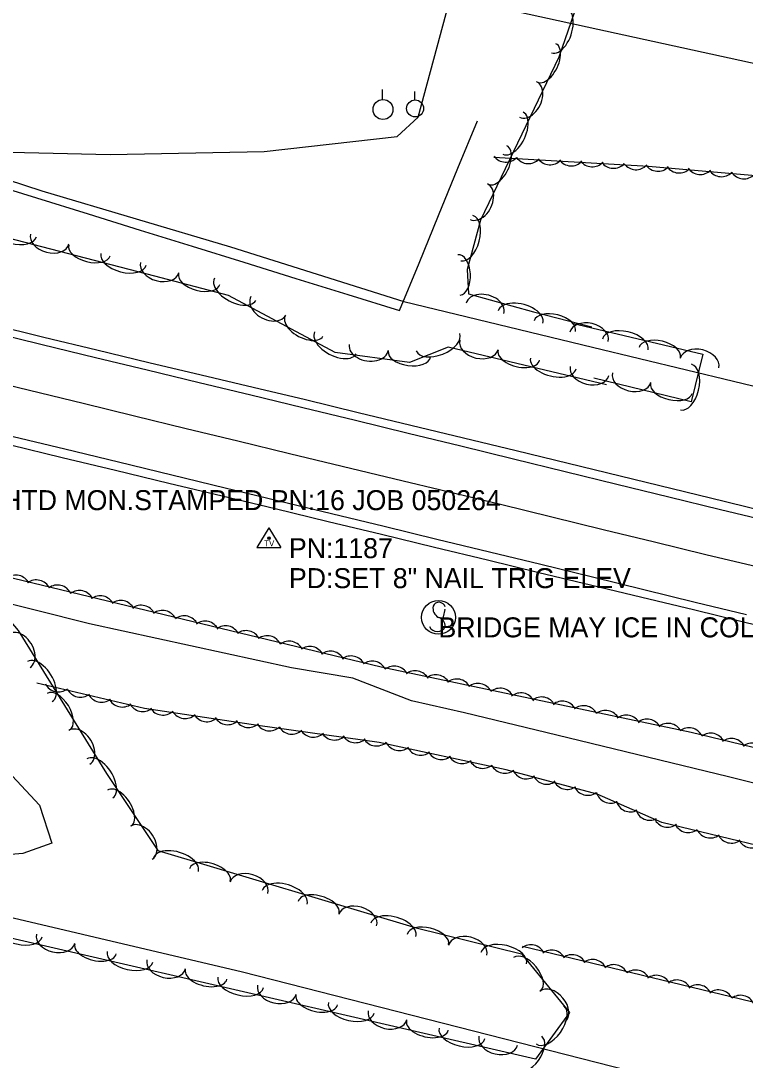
# Model space of a CAD drawing. Extents: x 1441650 to 1491889, y 345904 to 358319.
# Drawn here: x 1459786.6 to 1459968, y 351052.9 to 351313 of the extents above; entities that cross this region are included whole.
import ezdxf

# ---------------------------------------------------------------- set-up
doc = ezdxf.new("R2010")
doc.units = 0
for name, color, linetype in [('S_EDGE_PAVEMENT', 7, 'Continuous'), ('S_MSC_PT_SYM', 7, 'Continuous'), ('S_PAVEMENT_CROWN', 7, 'Continuous'), ('S_PRIMARY_CTL_ANNOT', 7, 'Continuous'), ('S_SECONDARY_CTL', 7, 'Continuous'), ('S_SECONDARY_CTL_ANNOT', 7, 'Continuous'), ('S_SHOULDER', 7, 'Continuous'), ('S_SIGN', 7, 'Continuous'), ('S_SIGN_ANNOT', 7, 'Continuous'), ('S_STREAM', 7, 'Continuous'), ('S_TREE', 7, 'Continuous'), ('S_UTILITY_POLE', 7, 'Continuous'), ('S_WATER_UTILITIES', 7, 'Continuous')]:
    doc.layers.add(name, color=color, linetype=linetype)

msp = doc.modelspace()

# ---------------------------------------------------------------- linework, layer by layer
at = {"layer": 'S_EDGE_PAVEMENT'}
for points in [[(1459681.73, 351258.55), (1459694.85, 351255.39), (1459707.97, 351252.24), (1459730.01, 351246.94), (1459752.05, 351241.64), (1459765.36, 351238.42), (1459778.67, 351235.2), (1459791.98, 351231.97), (1459805.28, 351228.75), (1459818.27, 351225.62), (1459831.25, 351222.5), (1459844.24, 351219.37), (1459857.22, 351216.24), (1459870.39, 351213.03), (1459883.57, 351209.81), (1459896.74, 351206.6), (1459909.92, 351203.39), (1459922.89, 351200.22), (1459935.87, 351197.05), (1459948.85, 351193.89), (1459961.82, 351190.72), (1459974.74, 351187.6)], [(1459676.26, 351235.08), (1459689.26, 351231.93), (1459702.26, 351228.78), (1459724.06, 351223.6), (1459745.86, 351218.41), (1459758.81, 351215.27), (1459771.77, 351212.12), (1459784.73, 351208.98), (1459797.68, 351205.84), (1459811.06, 351202.6), (1459824.44, 351199.36), (1459837.81, 351196.12), (1459851.19, 351192.88), (1459864.38, 351189.69), (1459877.57, 351186.5), (1459890.76, 351183.32), (1459903.95, 351180.13), (1459916.83, 351176.99), (1459929.7, 351173.85), (1459942.58, 351170.7), (1459955.46, 351167.56), (1459968.28, 351164.45)]]:
    msp.add_lwpolyline(points, dxfattribs=at)
at = {"layer": 'S_MSC_PT_SYM'}
for points in [[(1459892.81, 351165.67), (1459892.81, 351165.72), (1459892.81, 351165.67), (1459892.76, 351165.67), (1459892.81, 351165.67), (1459892.81, 351165.62), (1459892.81, 351165.67), (1459892.86, 351165.67)], [(1459891.91, 351162.03), (1459891.91, 351162.08), (1459891.91, 351162.03), (1459891.86, 351162.03), (1459891.91, 351162.03), (1459891.91, 351161.98), (1459891.91, 351162.03), (1459891.96, 351162.03)]]:
    msp.add_lwpolyline(points, dxfattribs=at)
at = {"layer": 'S_PAVEMENT_CROWN'}
msp.add_lwpolyline([(1459679.09, 351247), (1459692.3, 351243.8), (1459705.51, 351240.6), (1459727, 351235.48), (1459748.49, 351230.35), (1459761.92, 351227.09), (1459775.35, 351223.82), (1459788.78, 351220.56), (1459802.21, 351217.3), (1459815.12, 351214.15), (1459828.03, 351211), (1459840.94, 351207.85), (1459853.85, 351204.7), (1459867.06, 351201.53), (1459880.28, 351198.36), (1459893.49, 351195.19), (1459906.7, 351192.01), (1459919.56, 351188.87), (1459932.41, 351185.73), (1459945.26, 351182.59), (1459958.12, 351179.45), (1459971.23, 351176.33)], dxfattribs=at)
at = {"layer": 'S_SECONDARY_CTL'}
for p, q in [((1459848.74, 351186.14), (1459845.73, 351181.18)), ((1459848.74, 351186.14), (1459851.69, 351181.18)), ((1459845.73, 351181.18), (1459851.69, 351181.18))]:
    msp.add_line(p, q, dxfattribs=at)
for radius in [0.311, 0.183, 0.103]:
    msp.add_circle((1459848.74, 351183.53), radius, dxfattribs=at)
at = {"layer": 'S_SHOULDER'}
for points in [[(1459682.45, 351260.58), (1459695.54, 351257.41), (1459708.64, 351254.24), (1459730.68, 351248.89), (1459752.73, 351243.54), (1459765.95, 351240.31), (1459779.18, 351237.07), (1459792.4, 351233.84), (1459805.63, 351230.61), (1459818.68, 351227.5), (1459831.74, 351224.39), (1459844.79, 351221.28), (1459857.85, 351218.18), (1459871.05, 351214.99), (1459884.26, 351211.81), (1459897.46, 351208.62), (1459910.67, 351205.43), (1459923.68, 351202.26), (1459936.69, 351199.09), (1459949.7, 351195.92), (1459962.7, 351192.75), (1459975.58, 351189.62)], [(1459676.2, 351232.97), (1459688.85, 351229.92), (1459701.5, 351226.87), (1459723.4, 351221.64), (1459745.31, 351216.41), (1459758.22, 351213.24), (1459771.14, 351210.07), (1459784.06, 351206.89), (1459796.97, 351203.72), (1459810.31, 351200.52), (1459823.65, 351197.32), (1459836.99, 351194.13), (1459850.33, 351190.93), (1459863.6, 351187.71), (1459876.88, 351184.5), (1459890.15, 351181.29), (1459903.42, 351178.08), (1459916.32, 351174.98), (1459929.22, 351171.88), (1459942.11, 351168.79), (1459955.01, 351165.69), (1459967.85, 351162.56), (1459980.69, 351159.43)]]:
    msp.add_lwpolyline(points, dxfattribs=at)
at = {"layer": 'S_SIGN'}
msp.add_line((1459892.81, 351165.67), (1459891.91, 351162.03), dxfattribs=at)
msp.add_circle((1459891.18, 351163.72), 4.24, dxfattribs=at)
for centre, radius, start, end in [((1459891.31, 351165.87), 1.62, 16.5258, 156.8957), ((1459892.35, 351165.97), 2.55, 167.1196, 241.9813), ((1459890.48, 351161.44), 2.38, 358.6529, 73.7063), ((1459890.92, 351162.32), 2.17, 204.641, 335.359)]:
    msp.add_arc(centre, radius, start, end, dxfattribs=at)
at = {"layer": 'S_STREAM'}
for points in [[(1459762.49, 351280.6), (1459808.95, 351279.53), (1459847.51, 351280.23), (1459880.82, 351284.05), (1459886.06, 351288.85), (1459897.02, 351329.35), (1459903.84, 351358.14)], [(1459761.7, 351280.24), (1459791.9, 351270.39), (1459839.09, 351256.42), (1459882.54, 351242.72), (1459929.77, 351231.31), (1459988.56, 351217.1)], [(1460018.83, 351110.19), (1459963.77, 351123.87), (1459920.82, 351134.27), (1459897.71, 351139.84), (1459884.46, 351142.88), (1459869.7, 351148.49), (1459854.4, 351151.09), (1459803.79, 351162.13), (1459763.6, 351172.19), (1459724.33, 351184.09), (1459664.6, 351202.18)], [(1459704.84, 351189.86), (1459714.85, 351183.21), (1459729.28, 351166.57), (1459738.89, 351156.04), (1459750.15, 351152.11), (1459760.49, 351145.15), (1459774.26, 351134.47), (1459782.22, 351126.46), (1459791.31, 351116.75), (1459794.37, 351107.2), (1459787.11, 351104.65), (1459778.06, 351103.86), (1459756.63, 351100.24), (1459755.2, 351096.97), (1459761.89, 351093.86), (1459842.1, 351075.02), (1459957.78, 351045.57), (1460045.61, 351024.35)]]:
    msp.add_lwpolyline(points, dxfattribs=at)
at = {"layer": 'S_TREE'}
for points in [[(1459944.4, 351377.66), (1459928.21, 351323.95), (1459921.31, 351303.89), (1459901.68, 351263.09), (1459898.35, 351250.73), (1459898.68, 351244.63), (1459914.97, 351240.16), (1459929.55, 351236.39)], [(1459933.28, 351221.91), (1459893.57, 351231.28), (1459883.95, 351227.44), (1459865.35, 351230.01), (1459838.58, 351244.26), (1459820.17, 351249.09), (1459768.01, 351262.59), (1459723.56, 351274.1), (1459694.76, 351289.02), (1459685.88, 351313.88)], [(1459673.57, 351304.88), (1459686.56, 351300.86), (1459699.56, 351296.83), (1459712.55, 351292.8), (1459725.54, 351288.78), (1459738.53, 351284.75), (1459751.53, 351280.73), (1459764.52, 351276.7), (1459777.51, 351272.68), (1459790.51, 351268.65), (1459803.5, 351264.63), (1459816.49, 351260.6), (1459829.48, 351256.57), (1459842.48, 351252.55), (1459855.47, 351248.52), (1459868.46, 351244.5), (1459881.46, 351240.47), (1459886.32, 351252.34), (1459891.19, 351264.21), (1459896.06, 351276.08), (1459900.92, 351287.94)], [(1459673.57, 351304.88), (1459686.56, 351300.86), (1459699.56, 351296.83), (1459712.55, 351292.8), (1459725.54, 351288.78), (1459738.53, 351284.75), (1459751.53, 351280.73), (1459764.52, 351276.7), (1459777.51, 351272.68), (1459790.51, 351268.65), (1459803.5, 351264.63), (1459816.49, 351260.6), (1459829.48, 351256.57), (1459842.48, 351252.55), (1459855.47, 351248.52), (1459868.46, 351244.5), (1459881.46, 351240.47), (1459886.32, 351252.34), (1459891.19, 351264.21), (1459896.06, 351276.08), (1459900.92, 351287.94)], [(1460494.17, 351129.83), (1460483.97, 351156.12), (1460471.95, 351167.95), (1460454.41, 351173.46), (1460435.25, 351170.91), (1460402.31, 351167.58), (1460357.85, 351178.16), (1460319.41, 351188.83), (1460291.08, 351198.52), (1460243.79, 351205.65), (1460165.12, 351227.03), (1460095.01, 351244.54), (1460040.79, 351257.78), (1459986.9, 351272.74), (1459943.75, 351276.53), (1459905.05, 351278.73)], [(1459924.61, 351237.35), (1459957.33, 351229.59), (1459954.44, 351217.64), (1459930.09, 351223.53)], [(1459682.07, 351199.5), (1459748.99, 351183.33), (1459772.18, 351176.52), (1459785.99, 351160.44), (1459808.1, 351124.68), (1459820.96, 351105.39), (1459885.58, 351086.06), (1459911.95, 351079.55), (1459924, 351064.88), (1459915.48, 351053.23), (1459727.17, 351096.59), (1459651.22, 351115.13)], [(1459772.91, 351176.4), (1459876.82, 351151.31), (1459954.46, 351135.03), (1460017.3, 351119.86), (1460105.18, 351098.63), (1460206.31, 351075.71), (1460281.6, 351057.51), (1460369.56, 351036.26), (1460401.61, 351029.52), (1460427.04, 351027.44), (1460444.54, 351028.91), (1460451.04, 351031.84), (1460453.09, 351036.3), (1460453.92, 351041.26)], [(1460481.26, 351033.4), (1460484.51, 351019.62), (1460481.49, 351007.42), (1460465.8, 351000.4), (1460406.08, 351003.47), (1460349.69, 351017.1), (1460307.29, 351027.34), (1460275.93, 351036.57), (1460255.18, 351046.58), (1460223.53, 351054.23), (1460174.63, 351064.95), (1460112.28, 351075.97), (1460036.97, 351091.43), (1459987.94, 351102.53), (1459947.12, 351112.39), (1459930.93, 351119.47), (1459908.14, 351125.61), (1459876.29, 351132.41), (1459845.96, 351136.71), (1459817.59, 351140.89), (1459790.62, 351147.27)], [(1459912.18, 351081.43), (1459984.4, 351064.03), (1460024.53, 351052.71), (1460067.62, 351032.96), (1460100.65, 351021.9), (1460145.84, 351013.84), (1460208.65, 350997.57), (1460255, 350988.05), (1460284.01, 350992.81), (1460318.37, 350985.83), (1460351.85, 350976.41), (1460377.27, 350966.28), (1460396.95, 350969.1), (1460421.55, 350964.95), (1460430.12, 350955.33), (1460422.48, 350941.17), (1460408.42, 350929.48), (1460403.92, 350922.5)]]:
    msp.add_lwpolyline(points, dxfattribs=at)
for centre, major_axis, ratio, start_param, end_param in [((1459921.37, 351310.47), (1.91, 5.55), 0.542292, 3.14183, 6.283423), ((1459918.28, 351302.41), (2.34, 4.8), 0.533921, 3.150272, 6.291865), ((1459913.59, 351293.26), (2.19, 4.43), 0.676679, 3.156101, 6.297694), ((1459909.82, 351284.83), (2.56, 5.26), 0.543182, 3.150548, 6.292141), ((1459905.98, 351276.86), (2.34, 4.8), 0.533921, 3.150272, 6.291865), ((1459908.04, 351281.23), (3.09, -1.93), 0.999995, 4.328025, 6.101226), ((1459913.67, 351280.87), (3.09, -1.93), 0.999995, 4.328026, 6.101226), ((1459919.1, 351280.56), (3.09, -1.93), 0.999995, 4.328026, 6.101226), ((1459924.4, 351280.3), (3.09, -1.93), 0.999995, 4.328025, 6.101226), ((1459929.68, 351280.07), (3.09, -1.93), 0.999995, 4.328025, 6.101226), ((1459935, 351279.69), (3.09, -1.93), 0.999995, 4.328025, 6.101226), ((1459940.64, 351279.34), (3.09, -1.93), 0.999995, 4.328026, 6.101226), ((1459946.14, 351278.95), (3.63, -0.32), 0.999995, 3.825789, 5.598989), ((1459951.43, 351278.53), (3.63, -0.32), 0.999995, 3.825788, 5.598989), ((1459956.7, 351278.14), (3.63, -0.32), 0.999995, 3.825788, 5.598989), ((1459962.01, 351277.6), (3.63, -0.32), 0.999995, 3.825788, 5.598989), ((1459967.63, 351277.07), (3.63, -0.32), 0.999995, 3.825789, 5.598989), ((1459901.29, 351267.7), (2.19, 4.43), 0.676679, 3.156101, 6.297694), ((1459898.3, 351258.58), (1.56, 5.62), 0.545962, 3.15634, 6.297932), ((1459784.84, 351260.42), (5.68, -1.47), 0.550057, 3.141593, 6.283185), ((1459793.87, 351258.36), (4.8, -1.24), 0.685283, 3.141593, 6.283185), ((1459803.78, 351255.52), (5.18, -1.34), 0.540677, 3.141593, 6.283185), ((1459812.36, 351253.3), (5.68, -1.47), 0.550057, 3.141593, 6.283185), ((1459896.32, 351249.37), (-0.16, 5.05), 0.566118, 3.182201, 6.323793), ((1459821.4, 351251.23), (4.79, -1.26), 0.685283, 3.141593, 6.283185), ((1459831.29, 351248.36), (5.17, -1.36), 0.540677, 3.141593, 6.283185), ((1459840.26, 351245.77), (5.18, -2.76), 0.550076, 3.141667, 6.28326), ((1459848.56, 351241.65), (4.37, -2.33), 0.685306, 3.141715, 6.283308), ((1459902.85, 351241.02), (-4.73, 1.27), 0.692188, 3.132428, 6.274021), ((1459911.75, 351238.85), (-5.6, 1.52), 0.555612, 3.13605, 6.277643), ((1459920.31, 351236.59), (-5.16, 1.33), 0.541952, 3.138436, 6.280028), ((1459857.53, 351236.57), (4.72, -2.51), 0.540696, 3.141665, 6.283258), ((1459928.88, 351233.89), (-4.82, 1.14), 0.685311, 3.141593, 6.283185), ((1459865.36, 351232.41), (5.18, -2.76), 0.550076, 3.141667, 6.28326), ((1459937.95, 351232), (-5.71, 1.35), 0.55008, 3.141593, 6.283185), ((1459891.07, 351232.57), (5.45, 2.17), 0.550442, 3.141706, 6.283298), ((1459901.33, 351231.9), (4.82, -1.14), 0.685284, 3.141595, 6.283187), ((1459946.58, 351229.96), (-5.2, 1.23), 0.540699, 3.141593, 6.283185), ((1459873.73, 351231.26), (4.91, -0.68), 0.685596, 3.141914, 6.283507), ((1459883.9, 351229.59), (5.29, -0.73), 0.540924, 3.141783, 6.283375), ((1459911.3, 351229.28), (5.2, -1.23), 0.540678, 3.141594, 6.283187), ((1459956.54, 351227.32), (-4.82, 1.14), 0.685311, 3.141593, 6.283185), ((1459919.93, 351227.24), (5.71, -1.35), 0.550058, 3.141594, 6.283187), ((1459929, 351225.37), (4.82, -1.14), 0.685284, 3.141595, 6.283187), ((1459939.55, 351223.69), (4.82, -1.16), 0.685311, 3.141593, 6.283185), ((1459953.15, 351221.32), (1.38, 5.7), 0.55008, 3.141593, 6.283185), ((1459949.5, 351221.02), (5.2, -1.26), 0.540699, 3.141593, 6.283185), ((1459785.36, 351170.7), (-3.54, 0.86), 0.986441, 3.825789, 5.598989), ((1459790.53, 351169.49), (-3.54, 0.86), 0.986441, 3.825789, 5.598989), ((1459795.82, 351168.21), (-3.54, 0.86), 0.986441, 3.825789, 5.598989), ((1459801.3, 351166.85), (-3.54, 0.86), 0.986441, 3.825789, 5.598989), ((1459806.47, 351165.53), (-3.54, 0.86), 0.986441, 3.825789, 5.598989), ((1459811.62, 351164.36), (-3.54, 0.86), 0.986441, 3.825789, 5.598989), ((1459816.78, 351163.15), (-3.54, 0.86), 0.986441, 3.825789, 5.598989), ((1459822.07, 351161.87), (-3.54, 0.86), 0.986441, 3.825789, 5.598989), ((1459827.55, 351160.51), (-3.54, 0.86), 0.986441, 3.825789, 5.598989), ((1459832.72, 351159.19), (-3.54, 0.86), 0.986441, 3.825789, 5.598989), ((1459786.31, 351155.4), (-2.61, 4.21), 0.685269, 3.141706, 6.283299), ((1459837.87, 351158.02), (-3.54, 0.86), 0.986441, 3.825789, 5.598989), ((1459843.04, 351156.81), (-3.54, 0.86), 0.986441, 3.825789, 5.598989), ((1459848.32, 351155.53), (-3.54, 0.86), 0.986441, 3.825789, 5.598989), ((1459853.81, 351154.17), (-3.54, 0.86), 0.986441, 3.825789, 5.598989), ((1459858.97, 351152.85), (-3.54, 0.86), 0.986441, 3.825789, 5.598989), ((1459864.13, 351151.68), (-3.54, 0.86), 0.986441, 3.825789, 5.598989), ((1459791.4, 351147.66), (-3.09, 4.99), 0.550046, 3.141662, 6.283255), ((1459869.29, 351150.47), (-3.54, 0.86), 0.986441, 3.825789, 5.598989), ((1459874.58, 351149.19), (-3.54, 0.86), 0.986441, 3.825789, 5.598989), ((1459880.16, 351147.93), (-3.57, 0.75), 0.986459, 3.825789, 5.598989), ((1459885.37, 351146.76), (-3.57, 0.75), 0.986459, 3.825789, 5.598989), ((1459890.55, 351145.75), (-3.57, 0.75), 0.986459, 3.825789, 5.598989), ((1459796.07, 351148.71), (3.55, -0.84), 0.999947, 3.825789, 5.598989), ((1459895.75, 351144.7), (-3.57, 0.75), 0.986459, 3.825789, 5.598989), ((1459901.08, 351143.58), (-3.57, 0.75), 0.986459, 3.825789, 5.598989), ((1459796.06, 351140.12), (-2.81, 4.55), 0.540667, 3.14166, 6.283252), ((1459801.56, 351147.38), (3.55, -0.84), 0.999947, 3.825789, 5.598989), ((1459806.85, 351146.13), (3.55, -0.84), 0.999947, 3.825789, 5.598989), ((1459906.6, 351142.39), (-3.57, 0.75), 0.986459, 3.825789, 5.598989), ((1459911.8, 351141.22), (-3.57, 0.75), 0.986459, 3.825789, 5.598989), ((1459916.99, 351140.21), (-3.57, 0.75), 0.986459, 3.825789, 5.598989), ((1459812.02, 351144.94), (3.55, -0.84), 0.999947, 3.825789, 5.598989), ((1459817.18, 351143.8), (3.55, -0.84), 0.999947, 3.825789, 5.598989), ((1459922.19, 351139.15), (-3.57, 0.75), 0.986459, 3.825789, 5.598989), ((1459927.51, 351138.03), (-3.57, 0.75), 0.986459, 3.825789, 5.598989), ((1459822.2, 351142.9), (3.6, -0.53), 0.999948, 3.825789, 5.598989), ((1459827.78, 351142.05), (3.6, -0.53), 0.999948, 3.825789, 5.598989), ((1459833.17, 351141.25), (3.6, -0.53), 0.999948, 3.825789, 5.598989), ((1459933.03, 351136.84), (-3.57, 0.75), 0.986459, 3.825789, 5.598989), ((1459938.24, 351135.68), (-3.57, 0.75), 0.986459, 3.825789, 5.598989), ((1459801.26, 351131.22), (-2.61, 4.21), 0.685269, 3.141706, 6.283299), ((1459838.42, 351140.51), (3.6, -0.53), 0.999948, 3.825789, 5.598989), ((1459843.65, 351139.81), (3.6, -0.53), 0.999948, 3.825789, 5.598989), ((1459848.91, 351138.98), (3.61, -0.51), 0.999948, 3.825789, 5.598989), ((1459854.49, 351138.15), (3.61, -0.51), 0.999948, 3.825789, 5.598989), ((1459943.42, 351134.66), (-3.57, 0.75), 0.986459, 3.825789, 5.598989), ((1459948.62, 351133.61), (-3.57, 0.75), 0.986459, 3.825789, 5.598989), ((1459953.87, 351132.51), (-3.52, 0.93), 0.986435, 3.847615, 5.620815), ((1459859.88, 351137.39), (3.61, -0.51), 0.999948, 3.825789, 5.598989), ((1459865.14, 351136.68), (3.61, -0.51), 0.999948, 3.825789, 5.598989), ((1459870.38, 351136.01), (3.61, -0.51), 0.999948, 3.825789, 5.598989), ((1459959.35, 351131.15), (-3.52, 0.93), 0.986435, 3.847615, 5.620815), ((1459964.52, 351129.83), (-3.52, 0.93), 0.986435, 3.847615, 5.620815), ((1459875.65, 351135.19), (3.61, -0.51), 0.999948, 3.825789, 5.598989), ((1459881.36, 351134.02), (3.56, -0.76), 0.999947, 3.825789, 5.598989), ((1459886.68, 351132.88), (3.56, -0.76), 0.999947, 3.825789, 5.598989), ((1459969.67, 351128.66), (-3.52, 0.93), 0.986435, 3.847615, 5.620815), ((1459806.39, 351123.42), (-3.25, 4.88), 0.550474, 3.141993, 6.283586), ((1459891.88, 351131.8), (3.56, -0.76), 0.999947, 3.825789, 5.598989), ((1459897.06, 351130.77), (3.56, -0.76), 0.999947, 3.825789, 5.598989), ((1459902.26, 351129.59), (3.56, -0.76), 0.999947, 3.825789, 5.598989), ((1459907.77, 351128.37), (3.56, -0.76), 0.999947, 3.825789, 5.598989), ((1459913.17, 351126.97), (3.52, -0.95), 0.999948, 3.825789, 5.598989), ((1459918.3, 351125.62), (3.52, -0.95), 0.999948, 3.825789, 5.598989), ((1459811.31, 351116.05), (-2.96, 4.45), 0.541087, 3.14198, 6.283573), ((1459923.42, 351124.32), (3.52, -0.95), 0.999948, 3.825789, 5.598989), ((1459928.55, 351122.86), (3.52, -0.95), 0.999948, 3.825789, 5.598989), ((1459934.24, 351120.89), (3.34, -1.46), 0.999949, 3.825789, 5.598989), ((1459939.23, 351118.7), (3.34, -1.46), 0.999949, 3.825789, 5.598989), ((1459944.1, 351116.61), (3.34, -1.46), 0.999949, 3.825789, 5.598989), ((1459948.57, 351114.86), (3.6, -0.54), 0.999947, 3.736341, 5.509542), ((1459816.8, 351107.34), (-2.74, 4.12), 0.685802, 3.142249, 6.283842), ((1459953.74, 351113.53), (3.6, -0.54), 0.999947, 3.736341, 5.509542), ((1459959.22, 351112.17), (3.6, -0.54), 0.999947, 3.736341, 5.509542), ((1459964.51, 351110.89), (3.6, -0.54), 0.999947, 3.736341, 5.509542), ((1459969.67, 351109.68), (3.6, -0.54), 0.999947, 3.736341, 5.509542), ((1459825.45, 351101.83), (-5.62, 1.68), 0.550363, 3.141726, 6.283319), ((1459833.94, 351099.29), (-5.12, 1.53), 0.540977, 3.141722, 6.283315), ((1459843.73, 351096.09), (-4.74, 1.42), 0.685663, 3.141812, 6.283404), ((1459852.67, 351093.69), (-5.62, 1.68), 0.550363, 3.141726, 6.283319), ((1459861.17, 351091.15), (-5.12, 1.53), 0.540977, 3.141722, 6.283315), ((1459870.96, 351087.95), (-4.74, 1.42), 0.685663, 3.141812, 6.283404), ((1459879.9, 351085.55), (-5.62, 1.68), 0.550363, 3.141726, 6.283319), ((1459786.26, 351085.16), (5.72, -1.32), 0.550187, 3.141662, 6.283254), ((1459795.34, 351083.34), (4.83, -1.11), 0.685444, 3.141706, 6.283298), ((1459888.53, 351083.15), (-5.19, 1.28), 0.540694, 3.141593, 6.283185), ((1459898.47, 351080.42), (-4.81, 1.19), 0.685304, 3.141593, 6.283185), ((1459805.32, 351080.78), (5.21, -1.2), 0.540805, 3.141659, 6.283252), ((1459907.52, 351078.46), (-5.7, 1.41), 0.550074, 3.141593, 6.283185), ((1459914.3, 351078.18), (-2.52, -2.63), 0.999966, 2.782342, 4.555543), ((1459813.96, 351078.79), (5.72, -1.32), 0.550187, 3.141662, 6.283254), ((1459913.38, 351074.47), (-3.39, 4.13), 0.540663, 3.141567, 6.283159), ((1459919.47, 351076.86), (-2.52, -2.63), 0.999966, 2.782342, 4.555543), ((1459924.62, 351075.7), (-2.52, -2.63), 0.999966, 2.782342, 4.555543), ((1459823.03, 351076.96), (4.83, -1.11), 0.685444, 3.141706, 6.283298), ((1459929.78, 351074.49), (-2.52, -2.63), 0.999966, 2.782342, 4.555543), ((1459935.07, 351073.21), (-2.52, -2.63), 0.999966, 2.782342, 4.555543), ((1459833.01, 351074.4), (5.21, -1.2), 0.540805, 3.141659, 6.283252), ((1459841.65, 351072.41), (5.72, -1.32), 0.550187, 3.141662, 6.283254), ((1459940.56, 351071.86), (-2.52, -2.63), 0.999966, 2.782342, 4.555543), ((1459945.72, 351070.54), (-2.52, -2.63), 0.999966, 2.782342, 4.555543), ((1459850.73, 351070.59), (4.83, -1.11), 0.685444, 3.141706, 6.283298), ((1459919.72, 351066.34), (-3.15, 3.83), 0.685265, 3.141549, 6.283141), ((1459950.88, 351069.37), (-2.52, -2.63), 0.999966, 2.782342, 4.555543), ((1459956.04, 351068.16), (-2.52, -2.63), 0.999966, 2.782342, 4.555543), ((1459860.71, 351068.02), (5.21, -1.2), 0.540805, 3.141659, 6.283252), ((1459961.33, 351066.88), (-2.52, -2.63), 0.999966, 2.782342, 4.555543), ((1459966.81, 351065.53), (-2.52, -2.63), 0.999966, 2.782342, 4.555543), ((1459869.35, 351066.03), (5.72, -1.32), 0.550187, 3.141662, 6.283254), ((1459919.09, 351061.77), (3.46, 4.74), 0.550046, 3.141593, 6.283185), ((1459878.43, 351064.21), (4.83, -1.11), 0.685444, 3.141706, 6.283298), ((1459888.41, 351061.64), (5.21, -1.2), 0.540805, 3.141659, 6.283252), ((1459897.05, 351059.66), (5.72, -1.32), 0.550187, 3.141662, 6.283254), ((1459906.13, 351057.83), (4.83, -1.11), 0.685444, 3.141706, 6.283298), ((1459913.86, 351054.61), (3.16, 4.32), 0.540666, 3.141593, 6.283185)]:
    msp.add_ellipse(centre, major_axis=major_axis, ratio=ratio, start_param=start_param, end_param=end_param, dxfattribs=at)
at = {"layer": 'S_UTILITY_POLE'}
for p, q in [((1459877.15, 351293.28), (1459877.15, 351295.76)), ((1459885.22, 351293.17), (1459885.22, 351295.28))]:
    msp.add_line(p, q, dxfattribs=at)
for centre, radius in [((1459877.29, 351290.76), 2.5), ((1459885.34, 351291.03), 2.13)]:
    msp.add_circle(centre, radius, dxfattribs=at)
at = {"layer": 'S_WATER_UTILITIES'}
msp.add_line((1459011.49, 351512.44), (1461680.13, 350927.47), dxfattribs=at)

# ---------------------------------------------------------------- texts
at = {"layer": 'S_PRIMARY_CTL_ANNOT'}
msp.add_text('PD:STD AHTD MON.STAMPED PN:16 JOB 050264', height=5, dxfattribs=at).set_placement((1459751.1, 351190.54))
at = {"layer": 'S_SECONDARY_CTL'}
msp.add_text('TV', height=1.5, rotation=360, dxfattribs=at).set_placement((1459847.53, 351181.52))
at = {"layer": 'S_SECONDARY_CTL_ANNOT'}
for s, p in [('PN:1187', (1459853.74, 351178.53)), ('PD:SET 8" NAIL TRIG ELEV', (1459853.74, 351171.03))]:
    msp.add_text(s, height=5, dxfattribs=at).set_placement(p)
at = {"layer": 'S_SIGN_ANNOT'}
msp.add_text('BRIDGE MAY ICE IN COLD', height=5, dxfattribs=at).set_placement((1459891.18, 351158.72))

doc.saveas('drawing.dxf')
